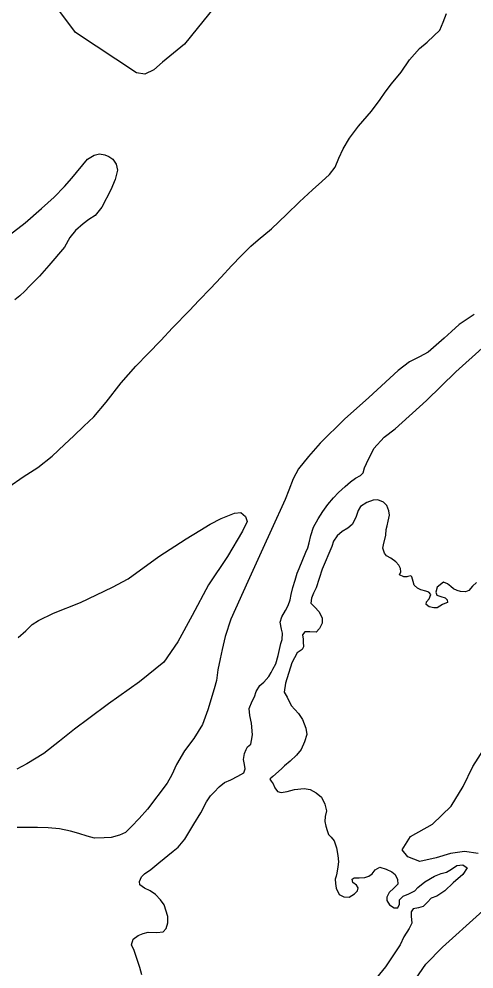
# Model space of a CAD drawing. Extents: x 3535183 to 3573198, y 534952 to 560562.
# Drawn here: x 3567673 to 3568320, y 551059 to 552410 of the extents above; entities that cross this region are included whole.
import ezdxf

# ---------------------------------------------------------------- set-up
doc = ezdxf.new("R2010")
doc.units = 0
doc.layers.add('V-TOPO-SHOR', color=7, linetype='Continuous')
doc.layers.add('V-WETL-SWMP', color=7, linetype='Continuous')

msp = doc.modelspace()

# ---------------------------------------------------------------- linework, layer by layer
at = {"layer": 'V-TOPO-SHOR'}
for points in [[(3567659, 551744.7), (3567679.3, 551758.9), (3567700, 551772.5), (3567720.3, 551788.5), (3567737.9, 551804.9), (3567751.1, 551817.6), (3567765.6, 551830.9), (3567779.6, 551844.3), (3567797.1, 551865.4), (3567818.6, 551892.7), (3567839.5, 551916.4), (3567856.9, 551934.6), (3567874.8, 551953.1), (3567891.4, 551971.2), (3567915.5, 551995.8), (3567928.8, 552009.9), (3567945.7, 552027.2), (3567960.5, 552043.2), (3567975.5, 552059.3), (3567989.4, 552074), (3568002.9, 552087.3), (3568013.3, 552096.1), (3568032.3, 552112), (3568053.5, 552132.1), (3568072.1, 552150.5), (3568090.6, 552167.3), (3568103.7, 552179), (3568114.6, 552189), (3568122.6, 552199.7), (3568127.9, 552212.2), (3568134.3, 552225.9), (3568143.1, 552241), (3568156, 552258), (3568174.6, 552279.2), (3568186.9, 552295.7), (3568193.9, 552306.4), (3568202.8, 552318.3), (3568216.4, 552334.6), (3568228.7, 552352.3), (3568242.8, 552368.6), (3568253.6, 552377.5), (3568263, 552386.6), (3568271.6, 552394.7), (3568276.3, 552406), (3568281.1, 552418.2)], [(3567625.9, 552077.4), (3567681.9, 552120.6), (3567705.4, 552140.8), (3567723.5, 552157), (3567737.9, 552172.1), (3567748.6, 552183.8), (3567770.8, 552210.8), (3567780.4, 552216.8), (3567787.7, 552218.7), (3567795.1, 552217.3), (3567801.2, 552215), (3567806.8, 552211), (3567811.5, 552203.8), (3567813.3, 552195.3), (3567810.2, 552182.2), (3567803.8, 552167.5), (3567791.1, 552142.9), (3567781.4, 552131), (3567772.8, 552125.3), (3567764.4, 552118.9), (3567753.7, 552109.4), (3567745.4, 552099.6), (3567738, 552085.9), (3567715.8, 552059.5), (3567702.4, 552044.5), (3567688.3, 552030.5), (3567681.4, 552023), (3567674.7, 552016.4), (3567667.4, 552010.8)], [(3568320.4, 551989.8), (3568299.2, 551976), (3568288.1, 551965.7), (3568277.7, 551956.2), (3568255.2, 551936.5), (3568242.8, 551929.6), (3568228.7, 551922.6), (3568212.3, 551910.4), (3568170.7, 551871.8), (3568136, 551841.2), (3568101.5, 551807.1), (3568085.1, 551788.1), (3568070.9, 551770.5), (3568063.1, 551756.3), (3568056.7, 551740), (3568051.6, 551727), (3568032.3, 551683.9), (3568020.2, 551657.3), (3567998.8, 551610.2), (3567974.7, 551556.4), (3567966.5, 551531.7), (3567962, 551513.5), (3567959.4, 551500.2), (3567956, 551484.7), (3567954.1, 551469.3), (3567951, 551457.3), (3567941.9, 551427.6), (3567934.2, 551406.7), (3567921.8, 551386.8), (3567908.8, 551369.2), (3567897.4, 551349.6), (3567890.5, 551334.9), (3567884.1, 551323.5), (3567856.1, 551286.1), (3567844, 551272.8), (3567833.1, 551261.5), (3567824.7, 551253.2), (3567816, 551249.2), (3567804.4, 551246), (3567794.2, 551245.3), (3567780.6, 551245.1), (3567770.2, 551247.9), (3567758.4, 551251.6), (3567746.4, 551255.1), (3567731, 551258.4), (3567714.6, 551259.6), (3567699.5, 551260.1), (3567684.1, 551260.2), (3567670.6, 551260.3)], [(3567860, 551170.2), (3567851.7, 551173.8), (3567845.2, 551178.5), (3567844.8, 551183.4), (3567847.6, 551190.1), (3567851.5, 551194.1), (3567860.8, 551200.3), (3567872.2, 551210.1), (3567892.5, 551226.5), (3567899.7, 551232.3), (3567909.2, 551243.4), (3567922, 551264.9), (3567931.9, 551280.9), (3567939.7, 551296.5), (3567945.7, 551305.2), (3567950.9, 551310.4), (3567957.9, 551318), (3567965.5, 551324), (3567974.4, 551328.1), (3567984.5, 551333.1), (3567992.9, 551338.1), (3567994.9, 551343.6), (3567993.9, 551349.6), (3567992.6, 551356.9), (3567993.8, 551365.5), (3567996.1, 551371.3), (3567998, 551374.8), (3568003, 551378.8), (3568004, 551384), (3568005.4, 551391.8), (3568003.8, 551408.5), (3568001.3, 551419.5), (3568000.7, 551429.7), (3568004.6, 551439.8), (3568008.3, 551446.3), (3568010.7, 551453.6), (3568015.9, 551462.1), (3568021.4, 551467), (3568028.4, 551475.2), (3568031.7, 551480.8), (3568034.3, 551485.6), (3568038.3, 551493.2), (3568041.9, 551505), (3568043.8, 551513.3), (3568045.7, 551521.9), (3568047.5, 551527.6), (3568047.9, 551536.5), (3568046.3, 551542.4), (3568044.8, 551552.2), (3568047.2, 551560.1), (3568052.1, 551569.1), (3568056, 551575.9), (3568058.6, 551584), (3568060.3, 551591.8), (3568062.8, 551601.5), (3568066, 551612.1), (3568068.9, 551621.8), (3568071.4, 551628.8), (3568081.3, 551651.9), (3568083.8, 551658.2), (3568085.8, 551665.1), (3568088.4, 551675.7), (3568092, 551687.4), (3568098.5, 551699.4), (3568105.3, 551709.9), (3568112.2, 551719.6), (3568120.2, 551729.2), (3568127.5, 551736.9), (3568136.8, 551745.5), (3568144.4, 551751.8), (3568151.6, 551757), (3568159, 551761.1), (3568162.4, 551764.8), (3568164.7, 551771.8), (3568167.4, 551778.1), (3568177.7, 551799.5), (3568192.4, 551815.5), (3568208, 551827.2), (3568252.7, 551867.5), (3568294.2, 551908.6), (3568331.6, 551941.9)], [(3568323.6, 551608.6), (3568317.9, 551603.5), (3568312.9, 551597.5), (3568308, 551595.4), (3568301, 551596), (3568296.1, 551597.4), (3568291, 551599.7), (3568287.1, 551603.2), (3568282.5, 551606.8), (3568277, 551609), (3568267.6, 551602.1), (3568265.8, 551595.1), (3568267.3, 551590.7), (3568273.1, 551588.7), (3568279.1, 551586.8), (3568282.2, 551584), (3568282.3, 551580.5), (3568278.7, 551578.9), (3568275.4, 551577.6), (3568271.7, 551575.3), (3568267.9, 551572.9), (3568263, 551572.5), (3568256.4, 551574.2), (3568252.4, 551577.2), (3568252.8, 551581.1), (3568256.3, 551585.7), (3568258.6, 551591.5), (3568256.2, 551594.8), (3568251.7, 551596.3), (3568244.8, 551598.2), (3568239.8, 551600.6), (3568235.2, 551604.8), (3568233.6, 551610), (3568231.8, 551616.6), (3568230.3, 551618.1), (3568226.2, 551617.2), (3568224.6, 551617), (3568220.3, 551616.9), (3568214.4, 551619.8), (3568216.2, 551623.9), (3568215.7, 551628.5), (3568213.4, 551633.6), (3568209.1, 551638.2), (3568201.9, 551643.2), (3568195.7, 551646.9), (3568192.9, 551650.7), (3568190.7, 551657.8), (3568191.4, 551662.4), (3568194.9, 551676), (3568195.5, 551684.1), (3568196.8, 551689.5), (3568198.2, 551696.1), (3568200.2, 551704.7), (3568199.1, 551710.7), (3568196.3, 551718.2), (3568191.3, 551723.2), (3568183.5, 551726.3), (3568176.7, 551725.9), (3568167.9, 551722.4), (3568159, 551716.9), (3568155.5, 551711.2), (3568152.1, 551701.3), (3568147.2, 551691.4), (3568141, 551686), (3568132.6, 551681.2), (3568125.5, 551675), (3568120.6, 551667.4), (3568118.3, 551660.1), (3568104.3, 551627.5), (3568095.6, 551601.2), (3568091.8, 551593.6), (3568089.2, 551586.3), (3568088.2, 551579.3), (3568093.8, 551573.5), (3568099.6, 551567.3), (3568104.3, 551558.7), (3568104.5, 551551.1), (3568100.7, 551543.2), (3568096, 551538.3)], [(3567672.3, 551530.6), (3567683, 551540.1), (3567692.1, 551549.1), (3567701.1, 551554.9), (3567722.5, 551565.3), (3567760.8, 551580.5), (3567806.1, 551601.9), (3567828.5, 551614), (3567872.3, 551645.6), (3567910.8, 551670.8), (3567930.5, 551682.9), (3567944.9, 551691.8), (3567960.9, 551699.7), (3567979.6, 551707.5), (3567988.6, 551708.5), (3567995.5, 551702.6), (3567997.5, 551695.7), (3567991.1, 551681.9), (3567969.6, 551645.9), (3567942.7, 551605.2), (3567919.5, 551561.8), (3567899.1, 551524.2), (3567879.2, 551495.2), (3567844.5, 551467.2), (3567800.7, 551436.2), (3567772.4, 551415.2), (3567752.1, 551399.9), (3567730.7, 551383), (3567708.8, 551365.7), (3567684.3, 551351), (3567670.4, 551343.1)], [(3568096, 551538.3), (3568086.7, 551538.4), (3568079.8, 551538.7), (3568076.4, 551534.5), (3568077.3, 551528.3), (3568077.5, 551524.3), (3568077.8, 551517.3)], [(3568077.8, 551517.3), (3568075.8, 551513.6), (3568069, 551508.9), (3568061.2, 551494.3), (3568052.4, 551465.6), (3568050.4, 551452.8), (3568054.5, 551445.4), (3568060.4, 551433.7), (3568070.9, 551422.4), (3568076.5, 551413.9), (3568080.9, 551401.6), (3568082.6, 551392.5), (3568079.3, 551381.9), (3568074.6, 551371), (3568067.7, 551363), (3568058.9, 551354.5), (3568050.9, 551347.9), (3568046.8, 551344.1), (3568042.1, 551340), (3568034.3, 551332.6), (3568031.4, 551330.5), (3568030.1, 551329.1), (3568031.6, 551326.1), (3568034.7, 551322.3), (3568037, 551316.7), (3568041, 551311.5), (3568045.9, 551309.8), (3568054.4, 551311.6), (3568065.2, 551314.4), (3568078.9, 551315.9), (3568087.3, 551314.3), (3568095.6, 551309.7), (3568103.5, 551303.4), (3568108.3, 551293.2), (3568110.7, 551284), (3568108.8, 551276), (3568108, 551268.7), (3568109.5, 551262.1), (3568111.3, 551256), (3568113.3, 551250.3), (3568117.1, 551246.3), (3568121.6, 551241.1), (3568124.8, 551231.2), (3568126.6, 551220.5), (3568127.7, 551211.2), (3568126.4, 551204.3), (3568125.3, 551195.4), (3568124.2, 551190.8), (3568123, 551186.5), (3568123.1, 551180.6), (3568124.4, 551173.9), (3568128.7, 551165.1), (3568135.3, 551161.5), (3568142.9, 551161.2), (3568150.3, 551165.7), (3568154.5, 551170.3), (3568155.3, 551174.6), (3568153.1, 551178.3), (3568148, 551181.9), (3568146.8, 551186.6), (3568149.6, 551188.6), (3568157, 551188.7), (3568165.2, 551189.1), (3568170.8, 551190.8), (3568175.6, 551194.2), (3568179.8, 551200), (3568186.3, 551203.6), (3568195.5, 551200.9), (3568203.2, 551197), (3568208.2, 551193.5), (3568211.5, 551186.3), (3568211.7, 551179.7), (3568206.2, 551173.7), (3568199.8, 551167.6), (3568196.3, 551161.3), (3568196.1, 551156.3), (3568199.9, 551150.3), (3568206.7, 551145.8), (3568211.7, 551145.8), (3568214.4, 551151.1), (3568214.4, 551157.1), (3568219.4, 551162.3), (3568227.7, 551165.9), (3568236.2, 551170), (3568240.2, 551174.9), (3568250.5, 551182.8), (3568264, 551190.9), (3568273.7, 551194.8), (3568281.3, 551196.6), (3568288.3, 551200.8), (3568296, 551206.2), (3568304.2, 551207.3), (3568310.3, 551202.7), (3568304.4, 551193.5), (3568290.6, 551181.6)], [(3568290.6, 551181.6), (3568278.5, 551170.3), (3568267.4, 551162.7), (3568259.2, 551159.7), (3568254.1, 551153.9), (3568248, 551147.6), (3568241.2, 551145.8)], [(3567882.7, 551116.5), (3567884.8, 551124.5), (3567885.1, 551133.6), (3567879.5, 551150), (3567874.6, 551157.3), (3567867.2, 551165.1), (3567860, 551170.2)], [(3568241.2, 551145.8), (3568233.8, 551144.6), (3568230.7, 551140.4), (3568230.9, 551134.2), (3568231.6, 551124.2), (3568228.2, 551116.3), (3568220.3, 551104.5), (3568215.3, 551093.2), (3568194.2, 551061.8), (3568175.2, 551038.8)], [(3567847.8, 551050.4), (3567844.9, 551061.2), (3567841.5, 551072.6), (3567837.1, 551085.1), (3567833.1, 551093.2), (3567835.4, 551101.3), (3567842.9, 551106.5), (3567850, 551109.5), (3567857.1, 551111.1), (3567869.2, 551110.7), (3567878.4, 551111.9), (3567882.7, 551116.5)]]:
    msp.add_lwpolyline(points, dxfattribs=at)
at = {"layer": 'V-WETL-SWMP'}
for points in [[(3567952.5, 552429.1), (3567908.4, 552374.7), (3567877.3, 552349.2), (3567865.2, 552338.2), (3567852.4, 552332.1), (3567840.2, 552334), (3567753.5, 552391.3), (3567724.2, 552430.6)], [(3568326, 551223.4), (3568306.8, 551226.2), (3568287, 551223.4), (3568266.5, 551217.1), (3568243, 551212), (3568226.2, 551218.4), (3568218.2, 551228.4), (3568229.9, 551247.4), (3568261.4, 551264.7), (3568287.5, 551290.4), (3568304.6, 551318.5), (3568318.6, 551346.9), (3568333.9, 551370.5)], [(3568237.2, 551044.4), (3568251.9, 551066), (3568275.2, 551090.1), (3568327.9, 551137.5), (3568345.6, 551152.8), (3568357.9, 551158.3), (3568368.3, 551155.9), (3568388.4, 551135.9), (3568400.6, 551120.5), (3568413.4, 551105.4), (3568423.9, 551091.5), (3568428.2, 551082), (3568430.2, 551070.2), (3568423.7, 551056.6)]]:
    msp.add_lwpolyline(points, dxfattribs=at)

doc.saveas('drawing.dxf')
